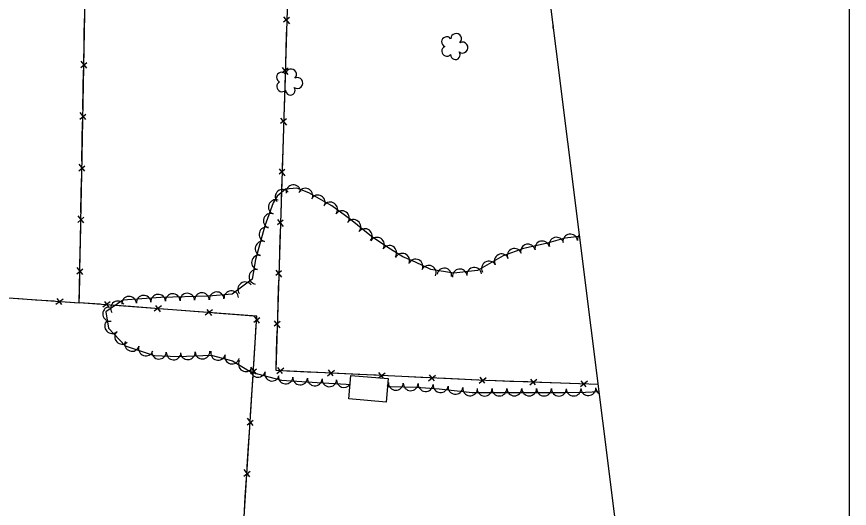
# Model space of a CAD drawing. Extents: x 353423 to 364002, y 127000 to 201942.
# Drawn here: x 363044.4 to 363500, y 129533.3 to 129802 of the extents above; entities that cross this region are included whole.
import ezdxf

# ---------------------------------------------------------------- set-up
doc = ezdxf.new("R2010")
doc.units = 0
for name, color, linetype in [('E_DTM_SlopeBottom', 7, 'Continuous'), ('E_FEN_Generic', 7, 'Continuous'), ('E_LAND_TreeLine', 7, 'Continuous'), ('E_RDWY_Gravel', 7, 'Continuous'), ('E_WTR_FlowLine', 7, 'Continuous')]:
    doc.layers.add(name, color=color, linetype=linetype)

msp = doc.modelspace()

# ---------------------------------------------------------------- linework, layer by layer
at = {"layer": 'E_DTM_SlopeBottom'}
for p, q in [((363193.68, 129801.62), (363190.44, 129798.94)), ((363190.46, 129801.89), (363193.57, 129798.1)), ((363079.52, 129774.2), (363082.78, 129776.96)), ((363082.8, 129773.96), (363079.59, 129777.79)), ((363192.86, 129773.93), (363189.62, 129771.25)), ((363189.64, 129774.2), (363192.75, 129770.41)), ((363078.98, 129746), (363082.25, 129748.77)), ((363082.26, 129745.76), (363079.05, 129749.59)), ((363192.03, 129746.24), (363188.8, 129743.56)), ((363188.82, 129746.51), (363191.93, 129742.71)), ((363078.45, 129717.8), (363081.71, 129720.57)), ((363081.72, 129717.57), (363078.52, 129721.39)), ((363191.18, 129718.54), (363187.94, 129715.87)), ((363187.97, 129718.82), (363191.06, 129715.02)), ((363081.19, 129689.37), (363077.98, 129693.19)), ((363077.91, 129689.6), (363081.18, 129692.37)), ((363190.28, 129690.86), (363187.03, 129688.18)), ((363187.06, 129691.13), (363190.16, 129687.33)), ((363077.38, 129661.41), (363080.64, 129664.18)), ((363080.65, 129661.17), (363077.45, 129665)), ((363189.37, 129663.17), (363186.13, 129660.49)), ((363186.16, 129663.44), (363189.26, 129659.64)), ((363065.86, 129644.78), (363069.84, 129647.79)), ((363066.26, 129648.04), (363068.86, 129644.64)), ((363095.55, 129646.12), (363091.57, 129643.15)), ((363095.13, 129642.88), (363092.56, 129646.28)), ((363123.53, 129643.99), (363119.55, 129641.02)), ((363123.11, 129640.75), (363120.54, 129644.15)), ((363151.51, 129641.86), (363147.53, 129638.89)), ((363151.09, 129638.62), (363148.53, 129642.01)), ((363177.31, 129634.56), (363174.29, 129638.51)), ((363174.06, 129634.94), (363177.43, 129637.55)), ((363188.47, 129635.48), (363185.23, 129632.8)), ((363185.26, 129635.75), (363188.36, 129631.95)), ((363172.28, 129606.93), (363175.64, 129609.54)), ((363175.52, 129606.55), (363172.5, 129610.5)), ((363186.77, 129606.99), (363190.62, 129610.03)), ((363187.09, 129610.2), (363189.72, 129606.92)), ((363214.44, 129605.68), (363218.29, 129608.72)), ((363214.77, 129608.89), (363217.39, 129605.61)), ((363242.42, 129604.61), (363245.96, 129607.41)), ((363242.44, 129607.58), (363244.99, 129604.39)), ((363269.79, 129603.05), (363273.63, 129606.1)), ((363270.11, 129606.26), (363272.74, 129602.98)), ((363297.46, 129601.74), (363301.3, 129604.78)), ((363297.78, 129604.95), (363300.41, 129601.67)), ((363325.17, 129600.74), (363328.97, 129603.83)), ((363325.45, 129603.95), (363328.12, 129600.7)), ((363352.85, 129599.78), (363356.66, 129602.88)), ((363353.14, 129603), (363355.8, 129599.75)), ((363170.49, 129578.93), (363173.86, 129581.53)), ((363173.74, 129578.55), (363170.72, 129582.49)), ((363168.71, 129550.92), (363172.07, 129553.53)), ((363171.95, 129550.54), (363168.93, 129554.48))]:
    msp.add_line(p, q, dxfattribs=at)
for points in [[(363007.56, 130088.5), (363011.18, 130139.22), (363017.68, 130205.11), (363020.27, 130225.02), (363023.36, 130231.38), (363030.89, 130234.7), (363051.98, 130233.27), (363132.93, 130228.24), (363205.78, 130223.19), (363203.42, 130185.62), (363202.9, 130145.2), (363200.81, 130069.61), (363200.23, 130044.56), (363197.33, 129971.76), (363196.4, 129924.88), (363195.32, 129872.89), (363192.31, 129805.81), (363190.03, 129729.17), (363186.11, 129608.76), (363301.18, 129603.29), (363362.48, 129601.18)], [(362689.24, 129675.71), (362769.7, 129670.52), (362837.43, 129664.29), (362936.44, 129655.57), (363078.6, 129645.65), (363079.94, 129716.17), (363081.23, 129784.29), (363083.49, 129898.59), (363098.86, 129906.84), (363105.12, 129953.53), (363085.78, 129952.84)], [(363081.36, 129790.94), (363081.56, 129801.02)], [(363192.03, 129796.45), (363191.7, 129785.19)], [(363081.14, 129779.48), (363081.23, 129784.29), (363081.36, 129790.94)], [(363191.7, 129785.19), (363191.4, 129775.3)], [(363080.82, 129762.74), (363081.01, 129772.82)], [(363191.21, 129768.76), (363190.88, 129757.5)], [(363080.6, 129751.29), (363080.82, 129762.74)], [(363190.88, 129757.5), (363190.58, 129747.61)], [(363080.29, 129734.55), (363080.48, 129744.62)], [(363190.39, 129741.06), (363190.05, 129729.81)], [(363080.07, 129723.09), (363080.29, 129734.55)], [(363190.05, 129729.81), (363190.03, 129729.17), (363189.73, 129719.92)], [(363079.75, 129706.35), (363079.94, 129716.17), (363079.94, 129716.43)], [(363189.52, 129713.37), (363189.15, 129702.12)], [(363079.53, 129694.89), (363079.75, 129706.35)], [(363189.15, 129702.12), (363188.83, 129692.23)], [(363079.22, 129678.15), (363079.41, 129688.23)], [(363188.61, 129685.69), (363188.25, 129674.43)], [(363079, 129666.69), (363079.22, 129678.15)], [(363188.25, 129674.43), (363187.93, 129664.54)], [(363078.68, 129649.95), (363078.87, 129660.03)], [(363187.71, 129658), (363187.35, 129646.75)], [(363043.32, 129648.11), (363054.76, 129647.32)], [(363071.46, 129646.15), (363078.6, 129645.65), (363078.68, 129649.95)], [(363054.76, 129647.32), (363064.81, 129646.61)], [(363160.67, 129399.43), (363167.14, 129502.68), (363175.79, 129638.25), (363078.6, 129645.65)], [(363089.97, 129644.79), (363078.6, 129645.65)], [(363106.58, 129643.52), (363096.58, 129644.28)], [(363117.95, 129642.65), (363106.58, 129643.52)], [(363187.35, 129646.75), (363187.02, 129636.85)], [(363134.56, 129641.39), (363124.56, 129642.15)], [(363145.93, 129640.52), (363134.56, 129641.39)], [(363162.54, 129639.26), (363152.54, 129640.02)], [(363173.92, 129638.39), (363162.54, 129639.26)], [(363174.85, 129623.5), (363175.48, 129633.51)], [(363186.81, 129630.31), (363186.44, 129619.06)], [(363174.12, 129612.12), (363174.85, 129623.5)], [(363186.44, 129619.06), (363186.12, 129609.16)], [(363192.24, 129608.46), (363203.48, 129607.93)], [(363203.48, 129607.93), (363213.37, 129607.46)], [(363219.91, 129607.15), (363231.16, 129606.62)], [(363231.16, 129606.62), (363241.05, 129606.15)], [(363173.06, 129595.49), (363173.7, 129605.5)], [(363247.58, 129605.84), (363258.83, 129605.31)], [(363258.83, 129605.31), (363268.72, 129604.84)], [(363275.26, 129604.53), (363286.5, 129603.99)], [(363286.5, 129603.99), (363296.39, 129603.52)], [(363302.93, 129603.24), (363314.18, 129602.85)], [(363314.18, 129602.85), (363324.07, 129602.51)], [(363330.62, 129602.28), (363341.87, 129601.89)], [(363341.87, 129601.89), (363351.76, 129601.55)], [(363358.3, 129601.32), (363362.48, 129601.18)], [(363172.34, 129584.11), (363173.06, 129595.49)], [(363171.28, 129567.48), (363171.91, 129577.49)], [(363170.55, 129556.1), (363171.28, 129567.48)], [(363169.49, 129539.48), (363170.13, 129549.49)], [(363168.77, 129528.1), (363169.49, 129539.48)]]:
    msp.add_lwpolyline(points, dxfattribs=at)
at = {"layer": 'E_FEN_Generic'}
for points in [[(363352.33, 129681.94), (363344.4, 129680.89), (363334.07, 129677.99), (363321.64, 129675.27), (363310.59, 129671.22), (363296.46, 129663.27), (363283.62, 129661.83), (363270.95, 129663.84), (363262.53, 129667.86), (363255.69, 129670.77), (363247.52, 129675.89), (363238.46, 129681.91), (363227, 129691.11), (363216.8, 129698.56), (363204.21, 129705.74), (363197.64, 129708.33), (363191.53, 129707.69), (363186.95, 129703.91), (363184.77, 129700.29), (363180.15, 129687.72), (363175.09, 129669.26), (363173.14, 129658.45), (363162.3, 129650.28), (363149.26, 129649.31), (363123.23, 129648.45), (363102.44, 129646.99), (363093.15, 129640.62), (363094.7, 129631.76), (363103.66, 129622.18), (363119.54, 129616.89), (363132.82, 129616.2), (363150.84, 129617.04), (363162.53, 129613.93), (363172.73, 129607.72), (363189.33, 129603.32), (363208.79, 129602.03), (363224.73, 129601.14), (363226.7, 129600.89)], [(363247.26, 129599.84), (363248.91, 129599.81), (363262.97, 129599.44), (363275.58, 129598.51), (363293.63, 129596.56), (363315.5, 129596.67), (363328.32, 129596.65), (363343.77, 129596.52), (363355.57, 129596.73), (363362.98, 129597.2)]]:
    msp.add_lwpolyline(points, dxfattribs=at)
for centre, radius, start, end in [((363340.53, 129796.4), 2.78, 164.0929, 210.2312), ((363279.68, 129788.25), 2.78, 38.8011, 246.5741), ((363284.82, 129789.84), 2.97, 315.8302, 177.0641), ((363279.78, 129783.19), 2.78, 115.4781, 316.4891), ((363288.29, 129785.12), 2.97, 233.481, 116.4543), ((363284.41, 129781.19), 2.61, 178.1862, 36.1188), ((363189.38, 129768.86), 2.78, 38.8011, 246.5741), ((363194.51, 129770.45), 2.97, 315.8302, 177.0641), ((363189.47, 129763.8), 2.78, 115.4781, 316.4891), ((363197.98, 129765.73), 2.97, 233.481, 116.4543), ((363194.1, 129761.8), 2.61, 178.1862, 36.1188), ((363189.85, 129703.59), 4, 39.5269, 219.5116), ((363195.82, 129706.04), 4, 6.0128, 185.9974), ((363202.41, 129704.2), 4, 338.4953, 158.4799), ((363209.16, 129700.51), 4, 330.3182, 150.3029), ((363186.13, 129697.93), 4, 69.8111, 249.7958), ((363215.89, 129696.64), 4, 323.8579, 143.8426), ((363183.37, 129690.42), 4, 69.8111, 249.7958), ((363222.35, 129691.92), 4, 323.8579, 143.8426), ((363228.63, 129687.12), 4, 321.2443, 141.229), ((363181.02, 129682.97), 4, 74.6777, 254.6624), ((363234.87, 129682.11), 4, 321.2443, 141.229), ((363241.53, 129677.35), 4, 326.3818, 146.3665), ((363339.79, 129677.42), 4, 15.6941, 195.6788), ((363347.28, 129679.16), 4, 7.5613, 187.5459), ((363355.21, 129680.21), 4, 138.5704, 187.5459), ((363178.9, 129675.25), 4, 74.6777, 254.6624), ((363248.27, 129672.94), 4, 327.9456, 147.9303), ((363316.8, 129671.27), 4, 20.1072, 200.0919), ((363324.12, 129673.67), 4, 12.3637, 192.3483), ((363331.93, 129675.38), 4, 12.3637, 192.3483), ((363176.93, 129667.69), 4, 79.7728, 259.7575), ((363255.39, 129668.62), 4, 337.0177, 157.0023), ((363309.74, 129668.34), 4, 29.3997, 209.3844), ((363262.65, 129665.49), 4, 334.4886, 154.4733), ((363269.87, 129662.04), 4, 334.4886, 154.4733), ((363302.77, 129664.41), 4, 29.3997, 209.3844), ((363175.51, 129659.82), 4, 79.7728, 259.7575), ((363278.33, 129660.55), 4, 350.9921, 170.9767), ((363286.81, 129660.08), 4, 6.3689, 186.3536), ((363294.76, 129660.97), 4, 6.3689, 186.3536), ((363169.42, 129653.02), 4, 37.0135, 216.9982), ((363161.79, 129648.14), 4, 4.2397, 184.2244), ((363105.87, 129645.13), 4, 4.0357, 184.0204), ((363113.85, 129645.69), 4, 4.0357, 184.0204), ((363121.83, 129646.25), 4, 4.0357, 184.0204), ((363129.75, 129646.57), 4, 1.8982, 181.8829), ((363137.74, 129646.84), 4, 1.8982, 181.8829), ((363145.74, 129647.1), 4, 1.8982, 181.8829), ((363153.81, 129647.55), 4, 4.2397, 184.2244), ((363095.46, 129639.55), 4, 99.9152, 279.8999), ((363099.74, 129642.59), 4, 34.451, 214.4356), ((363096.54, 129632.85), 4, 133.1011, 313.0858), ((363102.01, 129627.01), 4, 133.1011, 313.0858), ((363107.5, 129623.11), 4, 161.5868, 341.5715), ((363115.09, 129620.58), 4, 161.5868, 341.5715), ((363122.26, 129618.85), 4, 176.9946, 356.9793), ((363130.25, 129618.43), 4, 176.9946, 356.9793), ((363138.04, 129618.54), 4, 182.6859, 2.6706), ((363146.03, 129618.91), 4, 182.6859, 2.6706), ((363154.55, 129618.22), 4, 165.1248, 345.1094), ((363162.28, 129616.16), 4, 165.1248, 345.1094), ((363169.76, 129611.98), 4, 148.6382, 328.6228), ((363176.4, 129608.91), 4, 165.1766, 345.1613), ((363184.14, 129606.86), 4, 165.1766, 345.1613), ((363191.54, 129605.27), 4, 176.2075, 356.1921), ((363199.52, 129604.74), 4, 176.2075, 356.1921), ((363207.51, 129604.21), 4, 176.2075, 356.1921), ((363215.47, 129603.75), 4, 176.8296, 356.8143), ((363223.46, 129603.31), 4, 176.8296, 324.1831), ((363243.7, 129602.03), 4.06, 331.8703, 358.9829), ((363251.84, 129601.86), 4.06, 178.4884, 358.4731), ((363259.97, 129601.64), 4.06, 178.4884, 358.4731), ((363268.18, 129601.19), 4.06, 175.8109, 355.7956), ((363276.36, 129600.57), 4.06, 173.8236, 353.8083), ((363284.44, 129599.69), 4.06, 173.8236, 353.8083), ((363292.53, 129598.82), 4.06, 173.8236, 353.8083), ((363300.41, 129598.72), 4.06, 180.2932, 0.2779), ((363308.54, 129598.76), 4.06, 180.2932, 0.2779), ((363316.68, 129598.79), 4.06, 179.9273, 359.9119), ((363324.81, 129598.78), 4.06, 179.9273, 359.9119), ((363332.95, 129598.74), 4.06, 179.5253, 359.51), ((363341.08, 129598.67), 4.06, 179.5253, 359.51), ((363349.15, 129598.74), 4.06, 181.0512, 1.0359), ((363357.18, 129598.96), 4.06, 183.5984, 3.5831), ((363365.23, 129599.5), 4.06, 185.3163, 238.8503)]:
    msp.add_arc(centre, radius, start, end, dxfattribs=at)
at = {"layer": 'E_LAND_TreeLine'}
msp.add_line((363500, 129000), (363500, 131500), dxfattribs=at)
at = {"layer": 'E_RDWY_Gravel'}
msp.add_lwpolyline([(363154.37, 131257.35), (363384.15, 129428.67)], dxfattribs=at)
at = {"layer": 'E_WTR_FlowLine'}
msp.add_lwpolyline([(363227.13, 129605.92), (363247.63, 129604.17), (363246.54, 129591.38), (363226.04, 129593.14)], close=True, dxfattribs=at)

doc.saveas('drawing.dxf')
